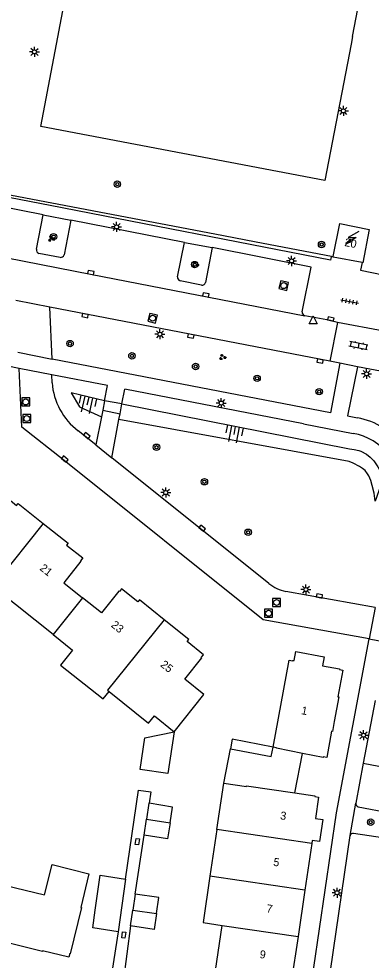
# Model space of a CAD drawing. Extents: x 131000 to 133013, y 393000 to 396501.
# Drawn here: x 132735 to 132779, y 394640.8 to 394758.4 of the extents above; entities that cross this region are included whole.
import ezdxf

# ---------------------------------------------------------------- set-up
doc = ezdxf.new("R2010")
doc.units = 0
for name, color, linetype in [('gg-afsc-hekwerk', 7, 'Continuous'), ('gg-anno-huisnummerreeks BGT', 7, 'Continuous'), ('gg-bbg-bijgebouw', 7, 'Continuous'), ('gg-bbg-gedigitaliseerde bijgebouw', 7, 'Continuous'), ('gg-bbg-hoofdgebouw', 7, 'Continuous'), ('gg-bbg-luifel en loopbrug', 7, 'Continuous'), ('gg-bbg-tussenscheiding', 7, 'Continuous'), ('gg-knt-BGT kruinlijn', 7, 'Continuous'), ('gg-knt-bovenkant onderkant talud', 7, 'Continuous'), ('gg-knt-trap', 7, 'Continuous'), ('gg-knt-verharding', 7, 'Continuous'), ('gg-knt-verharding nz', 7, 'Continuous'), ('gt-grn-weggrens', 7, 'Continuous'), ('gt-symb-boom', 7, 'Continuous'), ('gt-symb-groenvak', 7, 'Continuous'), ('gt-symb-klinker verharding', 7, 'Continuous'), ('gt-symb-kolk', 7, 'Continuous'), ('gt-symb-kolk center center', 7, 'Continuous'), ('gt-symb-lichtmast', 7, 'Continuous'), ('gt-symb-rioolschacht', 7, 'Continuous'), ('gt-symb-talud symbool', 7, 'Continuous'), ('gt-symb-tegel verharding', 7, 'Continuous'), ('gt-symb-trafo symbool', 7, 'Continuous'), ('gt-symb-waterafsluiter', 7, 'Continuous')]:
    doc.layers.add(name, color=color, linetype=linetype)

# ---------------------------------------------------------------- blocks, each defined once
blk = doc.blocks.new('gt0-BOOM')
at = {"layer": 'gt-symb-boom'}
for radius in [0.4, 0.2]:
    blk.add_circle((0, 0), radius, dxfattribs=at)
blk = doc.blocks.new('gt0-LMAST')
at = {"layer": 'gt-symb-lichtmast'}
for p, q in [((-0.18, 0.17), (-0.45, 0.44)), ((-0.01, 0.25), (-0.01, 0.62)), ((0.17, 0.17), (0.44, 0.44)), ((-0.26, 0), (-0.63, 0)), ((-0.18, -0.18), (-0.45, -0.45)), ((-0.01, -0.25), (-0.01, -0.63)), ((0.44, -0.45), (0.17, -0.18)), ((0.24, 0), (0.62, 0))]:
    blk.add_line(p, q, dxfattribs=at)
blk.add_circle((-0.01, 0), 0.25, dxfattribs=at)
blk = doc.blocks.new('gt0-KOLKCC')
at = {"layer": 'gt-symb-kolk center center'}
blk.add_lwpolyline([(-0.38, 0.2), (0.38, 0.2), (0.38, -0.2), (-0.38, -0.2)], close=True, dxfattribs=at)
blk = doc.blocks.new('gt0-GRVAK')
at = {"layer": 'gt-symb-groenvak'}
for p, q in [((-0.11, 0.19), (-0.23, 0.24)), ((-0.18, 0.15), (0.09, 0.15)), ((-0.09, 0.21), (-0.16, 0.32)), ((-0.05, 0.21), (-0.05, 0.39)), ((0, 0.21), (0.06, 0.32)), ((0.02, 0.19), (0.13, 0.24)), ((0.26, -0.05), (0.2, 0.06)), ((0.31, -0.05), (0.31, 0.13)), ((0.35, -0.05), (0.41, 0.06)), ((-0.24, -0.23), (-0.36, -0.18)), ((-0.32, -0.26), (-0.05, -0.26)), ((-0.23, -0.21), (-0.29, -0.09)), ((-0.18, -0.2), (-0.18, -0.02)), ((-0.14, -0.21), (-0.07, -0.09)), ((-0.12, -0.23), (0, -0.18)), ((0.24, -0.07), (0.12, -0.02)), ((0.17, -0.11), (0.44, -0.11)), ((0.37, -0.07), (0.49, -0.02))]:
    blk.add_line(p, q, dxfattribs=at)
blk = doc.blocks.new('gt0-TEG1')
at = {"layer": 'gt-symb-tegel verharding'}
for p, q in [((-1.12, 0), (1.12, 0)), ((-0.9, -0.25), (-0.9, 0.25)), ((-0.45, -0.25), (-0.45, 0.25)), ((0, -0.25), (0, 0.25)), ((0.45, -0.25), (0.45, 0.25)), ((0.9, -0.25), (0.9, 0.25))]:
    blk.add_line(p, q, dxfattribs=at)
blk = doc.blocks.new('gt0-HSP')
at = {"layer": 'gt-symb-trafo symbool'}
for points in [[(0.77, 0.75), (-0.53, 0), (0.47, 0), (-0.83, -0.75)], [(-0.22, -0.24), (-0.83, -0.75), (-0.08, -0.48)]]:
    blk.add_lwpolyline(points, dxfattribs=at)
blk = doc.blocks.new('gt0-RS')
at = {"layer": 'gt-symb-rioolschacht'}
blk.add_lwpolyline([(-0.5, -0.5), (0.5, -0.5), (0.5, 0.5), (-0.5, 0.5)], close=True, dxfattribs=at)
blk.add_circle((0, 0), 0.375, dxfattribs=at)
blk = doc.blocks.new('gt0-WAFSL')
at = {"layer": 'gt-symb-waterafsluiter'}
for p, q in [((-0.5, -0.33), (0, 0.67)), ((0, 0.67), (0.5, -0.33)), ((0.5, -0.33), (-0.5, -0.33))]:
    blk.add_line(p, q, dxfattribs=at)
blk = doc.blocks.new('gt0-KOLK')
at = {"layer": 'gt-symb-kolk'}
blk.add_lwpolyline([(0, 0), (0.37, 0), (0.37, 0.4), (-0.38, 0.4), (-0.38, 0), (0, 0)], dxfattribs=at)
blk = doc.blocks.new('gt0-TALUD_1')
at = {"layer": 'gt-symb-talud symbool'}
for p, q in [((-1, -1), (-1, 0)), ((-0.5, -2), (-0.5, 0)), ((0, -1), (0, 0)), ((0.5, -2), (0.5, 0)), ((1, -1), (1, 0))]:
    blk.add_line(p, q, dxfattribs=at)
blk = doc.blocks.new('gt0-KL1')
at = {"layer": 'gt-symb-klinker verharding'}
for p, q in [((-1.15, 0.3), (1.15, 0.3)), ((-1, -0.3), (-1, 0.3)), ((-0.5, 0.3), (-0.5, 0.45)), ((0, -0.3), (0, 0.3)), ((0.5, 0.3), (0.5, 0.45)), ((1, -0.3), (1, 0.3)), ((-1.15, -0.3), (1.15, -0.3)), ((-0.5, -0.45), (-0.5, -0.3)), ((0.5, -0.45), (0.5, -0.3))]:
    blk.add_line(p, q, dxfattribs=at)

msp = doc.modelspace()

# ---------------------------------------------------------------- linework, layer by layer
at = {"layer": 'gg-afsc-hekwerk'}
for p, q in [((132776.64, 394756.18), (132776.45, 394755.2)), ((132696.35, 394743.51), (132759.43, 394731.5)), ((132759.43, 394731.5), (132764.37, 394730.56)), ((132764.37, 394730.56), (132774.23, 394728.68)), ((132749.5, 394649.03), (132750.59, 394656.38)), ((132748.92, 394645.05), (132747.97, 394637.93))]:
    msp.add_line(p, q, dxfattribs=at)
for points in [[(132776.64, 394756.18), (132780.01, 394773.74), (132744.46, 394780.47), (132741.23, 394763.43)], [(132776.45, 394755.2), (132773.18, 394738.17), (132737.72, 394744.91), (132740.8, 394761.17)], [(132777.82, 394727.92), (132777.63, 394726.96), (132781.88, 394726.1)], [(132748.28, 394650.9), (132749.89, 394662.01), (132751.43, 394661.79), (132751.21, 394660.37)]]:
    msp.add_lwpolyline(points, dxfattribs=at)
at = {"layer": 'gg-bbg-bijgebouw'}
for p, q in [((132750.59, 394656.38), (132750.89, 394658.37)), ((132748.28, 394650.9), (132747.35, 394644.33)), ((132749.5, 394649.03), (132749.21, 394647.04)), ((132748.92, 394645.05), (132749.21, 394647.04))]:
    msp.add_line(p, q, dxfattribs=at)
for points in [[(132751.21, 394660.37), (132751.19, 394660.37), (132750.89, 394658.37)], [(132753.84, 394657.92), (132754.14, 394659.91), (132751.21, 394660.37)], [(132753.84, 394657.92), (132753.54, 394655.92), (132750.59, 394656.38)], [(132744.49, 394647.02), (132745.1, 394651.4), (132748.28, 394650.9)], [(132752.15, 394646.61), (132752.45, 394648.6), (132749.5, 394649.03)], [(132747.35, 394644.33), (132744.18, 394644.83), (132744.49, 394647.02)], [(132752.15, 394646.61), (132751.86, 394644.62), (132748.92, 394645.05)]]:
    msp.add_lwpolyline(points, dxfattribs=at)
at = {"layer": 'gg-bbg-gedigitaliseerde bijgebouw'}
for p, q in [((132760.54, 394662.9), (132761.37, 394667.19)), ((132769.42, 394661.66), (132770.38, 394666.61))]:
    msp.add_line(p, q, dxfattribs=at)
msp.add_lwpolyline([(132761.37, 394667.19), (132766.46, 394666.2), (132766.7, 394667.4)], dxfattribs=at)
at = {"layer": 'gg-bbg-hoofdgebouw'}
for p, q in [((132774.22, 394728.62), (132774.23, 394728.68)), ((132777.82, 394727.92), (132774.22, 394728.62)), ((132739.23, 394681.45), (132731.71, 394687.45)), ((132759.68, 394657.09), (132760.54, 394662.9)), ((132759.68, 394657.09), (132758.82, 394651.28)), ((132771.53, 394655.34), (132770.67, 394649.53)), ((132770.67, 394649.53), (132769.82, 394643.73))]:
    msp.add_line(p, q, dxfattribs=at)
for points in [[(132774.23, 394728.68), (132775.04, 394732.79), (132778.72, 394732.07), (132777.9, 394727.9), (132777.82, 394727.92)], [(132727.87, 394698.08), (132730.21, 394696.21), (132732.37, 394698.91), (132732.42, 394698.86), (132732.7, 394699.19), (132734.67, 394697.57), (132734.87, 394697.82), (132737.99, 394695.35)], [(132737.99, 394695.35), (132741.1, 394692.88), (132740.9, 394692.63), (132742.93, 394691.02), (132742.66, 394690.68), (132742.71, 394690.64), (132740.56, 394687.93), (132742.92, 394686.04)], [(132753.09, 394683.3), (132750.01, 394685.78), (132749.81, 394685.53), (132747.77, 394687.16), (132747.51, 394686.82), (132747.45, 394686.87), (132745.27, 394684.15), (132742.92, 394686.04)], [(132754.36, 394669.32), (132758.07, 394673.97), (132755.68, 394675.9), (132757.79, 394678.56), (132757.74, 394678.6), (132758.01, 394678.94), (132755.97, 394680.58), (132756.17, 394680.83), (132753.09, 394683.3)], [(132739.23, 394681.45), (132741.65, 394679.51), (132740.16, 394677.65), (132745.47, 394673.41), (132746.23, 394674.32)], [(132766.7, 394667.4), (132768.72, 394678.26), (132769.15, 394678.17), (132769.16, 394678.23), (132769.33, 394678.2), (132769.55, 394679.34), (132773.1, 394678.66), (132772.88, 394677.53), (132775.01, 394677.16), (132775, 394677.1), (132775.43, 394677), (132774.81, 394673.69), (132774.91, 394673.67), (132774.33, 394670.58), (132774.11, 394669.36), (132774.02, 394669.38), (132773.41, 394666.09), (132772.96, 394666.17), (132772.95, 394666.11), (132770.38, 394666.61)], [(132746.23, 394674.32), (132751.15, 394670.37), (132751.89, 394671.3), (132754.36, 394669.32)], [(132769.42, 394661.66), (132771.91, 394661.29), (132771.9, 394661.22), (132772.39, 394661.14), (132771.99, 394658.48), (132772.91, 394658.35), (132772.5, 394655.6), (132771.59, 394655.74), (132771.53, 394655.34)], [(132730.77, 394650.09), (132731.87, 394649.8), (132731.92, 394649.98), (132731.98, 394649.97), (132732.08, 394650.38), (132738.16, 394648.92), (132739.1, 394652.72), (132743.71, 394651.58), (132742.7, 394647.36), (132742.76, 394647.34), (132741.36, 394641.58), (132741.31, 394641.59), (132741.21, 394641.17), (132737.93, 394641.96), (132737.9, 394641.87), (132733.73, 394642.88), (132733.75, 394642.97), (132730.47, 394643.77), (132730.57, 394644.18), (132730.5, 394644.2), (132731.02, 394646.3), (132729.9, 394646.58), (132730.77, 394650.09)], [(132758.82, 394651.28), (132757.96, 394645.47), (132760.33, 394645.12)], [(132769.82, 394643.73), (132768.98, 394638.08), (132768.5, 394638.15), (132768.49, 394638.08), (132768.33, 394638.1), (132768.19, 394637.19), (132764.63, 394637.72), (132764.76, 394638.63), (132759.99, 394639.34), (132760, 394639.41), (132759.5, 394639.49), (132760.33, 394645.12)]]:
    msp.add_lwpolyline(points, dxfattribs=at)
at = {"layer": 'gg-bbg-luifel en loopbrug'}
for points in [[(132754.36, 394669.32), (132753.58, 394664.08), (132750.12, 394664.59), (132750.71, 394668.55), (132754.36, 394669.32)], [(132766.7, 394667.4), (132761.6, 394668.39), (132761.37, 394667.19)]]:
    msp.add_lwpolyline(points, dxfattribs=at)
at = {"layer": 'gg-bbg-tussenscheiding'}
for p, q in [((132737.99, 394695.35), (132731.71, 394687.45)), ((132742.92, 394686.04), (132739.23, 394681.45)), ((132750.89, 394658.37), (132753.84, 394657.92)), ((132771.53, 394655.34), (132759.68, 394657.09)), ((132770.67, 394649.53), (132758.82, 394651.28)), ((132749.21, 394647.04), (132752.15, 394646.61)), ((132760.33, 394645.12), (132769.82, 394643.73))]:
    msp.add_line(p, q, dxfattribs=at)
for points in [[(132753.09, 394683.3), (132746.02, 394674.49), (132746.23, 394674.32)], [(132770.38, 394666.61), (132767.12, 394667.25), (132767.13, 394667.32), (132766.7, 394667.4)], [(132760.54, 394662.9), (132763.39, 394662.46), (132763.4, 394662.54), (132769.42, 394661.66)]]:
    msp.add_lwpolyline(points, dxfattribs=at)
at = {"layer": 'gg-knt-BGT kruinlijn'}
msp.add_line((132745.67, 394710.66), (132741.47, 394711.65), dxfattribs=at)
msp.add_lwpolyline([(132747.82, 394710.26), (132776.23, 394704.65), (132776.84, 394704.59), (132777.43, 394704.47), (132777.68, 394704.38), (132778.37, 394703.99), (132778.84, 394703.62), (132779.27, 394703.15), (132779.8, 394702.42), (132779.97, 394702.12), (132780.1, 394701.8), (132780.18, 394701.47), (132780.22, 394701.1), (132780.22, 394700.85), (132780.13, 394700.27), (132779.98, 394699.66), (132779.62, 394698.58), (132779.44, 394698.1)], dxfattribs=at)
at = {"layer": 'gg-knt-bovenkant onderkant talud'}
for points in [[(132741.47, 394711.65), (132742.52, 394709.91), (132745.28, 394708.67)], [(132779.44, 394698.1), (132779.31, 394699.11), (132779.1, 394700.06), (132778.9, 394700.7), (132778.67, 394701.28), (132778.51, 394701.55), (132778.2, 394701.94), (132777.88, 394702.22), (132777.49, 394702.47), (132776.71, 394702.86), (132776.22, 394703.07), (132747.46, 394708.31)]]:
    msp.add_lwpolyline(points, dxfattribs=at)
at = {"layer": 'gg-knt-trap'}
for p, q in [((132745.67, 394710.66), (132745.44, 394709.47)), ((132747.82, 394710.26), (132745.67, 394710.66)), ((132747.59, 394709.02), (132747.82, 394710.26)), ((132745.44, 394709.47), (132747.59, 394709.02))]:
    msp.add_line(p, q, dxfattribs=at)
at = {"layer": 'gg-knt-verharding'}
for p, q in [((132738, 394733.91), (132723.74, 394736.64)), ((132737.15, 394729.6), (132738, 394733.91)), ((132738, 394733.91), (132741.44, 394733.22)), ((132741.44, 394733.22), (132740.61, 394728.89)), ((132755.65, 394730.45), (132741.44, 394733.22)), ((132754.78, 394726.15), (132755.65, 394730.45)), ((132755.65, 394730.45), (132759.11, 394729.8)), ((132740.1, 394728.58), (132737.46, 394729.08)), ((132759.11, 394729.8), (132758.26, 394725.45)), ((132757.76, 394725.11), (132755.1, 394725.66)), ((132773.8, 394715.6), (132738.84, 394722.36)), ((132739.11, 394715.88), (132738.84, 394722.36)), ((132774.76, 394720.46), (132773.8, 394715.6)), ((132780.54, 394719.34), (132774.76, 394720.46)), ((132734.82, 394716.75), (132739.11, 394715.88)), ((132734.99, 394714.69), (132733.58, 394714.97)), ((132775.05, 394715.36), (132773.8, 394715.6)), ((132777.23, 394714.92), (132775.05, 394715.36)), ((132785.63, 394713.3), (132777.23, 394714.92)), ((132739.07, 394713.9), (132734.99, 394714.69)), ((132746.04, 394712.55), (132739.07, 394713.9)), ((132739.11, 394712.92), (132739.07, 394713.9)), ((132745.67, 394710.66), (132746.04, 394712.55)), ((132747.82, 394710.26), (132748.18, 394712.13)), ((132770.51, 394707.79), (132748.18, 394712.13)), ((132745.44, 394709.47), (132745.28, 394708.67)), ((132747.46, 394708.31), (132747.59, 394709.02)), ((132745.28, 394708.67), (132744.57, 394705.14)), ((132746.56, 394703.55), (132747.46, 394708.31)), ((132770.51, 394707.79), (132776.69, 394706.56)), ((132744.57, 394705.14), (132742.37, 394706.91)), ((132744.57, 394705.14), (132746.56, 394703.55)), ((132766.17, 394687.84), (132746.56, 394703.55)), ((132779.46, 394684.82), (132768.3, 394686.83)), ((132779.45, 394673.23), (132777.96, 394665.37)), ((132777.96, 394665.37), (132777.02, 394660.41)), ((132776.34, 394656.33), (132777.02, 394660.41)), ((132777.32, 394659.95), (132781.27, 394659.2)), ((132773.86, 394639.45), (132776.34, 394656.33)), ((132780.68, 394656), (132776.75, 394656.61)), ((132747.35, 394644.33), (132746.42, 394638.21))]:
    msp.add_line(p, q, dxfattribs=at)
for points in [[(132774.22, 394728.62), (132773.97, 394728.66), (132773.87, 394728.21), (132738.86, 394735.05), (132686.55, 394745.19), (132668.58, 394748.73), (132667.48, 394743.04), (132647.92, 394746.88), (132648.43, 394749.47)], [(132770.34, 394721.77), (132771.47, 394727.34), (132759.11, 394729.8)], [(132774.76, 394720.46), (132773.87, 394720.68), (132770.67, 394721.29)], [(132775.05, 394715.36), (132773.86, 394709.17), (132739.11, 394715.88)], [(132777.23, 394714.92), (132776.02, 394708.77), (132777.24, 394708.52)], [(132778.69, 394680.91), (132765.46, 394683.28), (132740.6, 394703.19), (132735.33, 394707.38), (132734.99, 394714.69)], [(132771.09, 394635.03), (132774.62, 394659.17), (132778.69, 394680.91)], [(132778.69, 394680.91), (132780.85, 394680.5), (132780.8, 394680.29)]]:
    msp.add_lwpolyline(points, dxfattribs=at)
for centre, radius, start, end in [((132737.63, 394729.53), 0.483, 172.5616, 248.9049), ((132740.17, 394729.04), 0.464, 261.8718, 341.3812), ((132755.21, 394726.08), 0.441, 171.7092, 255.2382), ((132757.84, 394725.54), 0.436, 259.9441, 347.2775), ((132770.76, 394721.71), 0.423, 171.4217, 257.7178), ((132747.29, 394713.48), 8.2, 183.9381, 233.1812), ((132775.83, 394700.17), 8.47, 33.6093, 80.4087), ((132775.76, 394700.1), 6.53, 34.2917, 81.7876), ((132769.53, 394692.17), 5.48, 232.2095, 257.0102), ((132777.44, 394660.35), 0.419, 171.6999, 253.6579), ((132776.7, 394656.24), 0.375, 82.2731, 166.4975)]:
    msp.add_arc(centre, radius, start, end, dxfattribs=at)
at = {"layer": 'gg-knt-verharding nz'}
for p, q in [((132738.84, 394722.36), (132734.58, 394723.21)), ((132777.96, 394665.37), (132784, 394664.23))]:
    msp.add_line(p, q, dxfattribs=at)
msp.add_lwpolyline([(132694.62, 394736.07), (132696.12, 394735.76), (132729.19, 394729.36), (132743.91, 394726.48), (132770.67, 394721.29)], dxfattribs=at)
at = {"layer": 'gt-grn-weggrens'}
msp.add_line((132779.46, 394684.82), (132778.69, 394680.91), dxfattribs=at)

# ---------------------------------------------------------------- block references
at = {"layer": 'gt-symb-boom'}
for p in [(132747.25, 394737.72), (132739.29, 394731.16), (132772.76, 394730.19), (132756.91, 394727.68), (132741.35, 394717.81), (132749.08, 394716.28), (132757.03, 394714.94), (132764.71, 394713.46), (132772.46, 394711.8), (132752.15, 394704.86), (132758.13, 394700.54), (132763.59, 394694.24), (132778.9, 394658.02)]:
    msp.add_blockref('gt0-BOOM', p, dxfattribs=at)
at = {"layer": 'gt-symb-groenvak'}
for p in [(132739, 394730.9), (132756.98, 394727.69), (132760.38, 394716.11)]:
    msp.add_blockref('gt0-GRVAK', p, dxfattribs=at)
at = {"layer": 'gt-symb-klinker verharding', "rotation": 168.92612885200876}
msp.add_blockref('gt0-KL1', (132777.37, 394717.55), dxfattribs=at)
at = {"layer": 'gt-symb-kolk'}
for p, rotation in [((132743.91, 394726.48), -11.059872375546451), ((132758.27, 394723.69), -10.993419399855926), ((132743.26, 394721.5), 169.07149563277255), ((132773.87, 394720.68), -13.836607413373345), ((132756.46, 394718.95), 169.03826963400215), ((132772.6, 394715.82), 169.3833192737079), ((132743.34, 394706.15), -39.27861894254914), ((132740.57, 394703.22), -38.69383336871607), ((132757.74, 394694.59), -38.72786295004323), ((132772.46, 394686.08), -10.24638361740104)]:
    msp.add_blockref('gt0-KOLK', p, dxfattribs=dict(at, rotation=rotation))
at = {"layer": 'gt-symb-kolk center center'}
for p, rotation in [((132749.75, 394655.58), -98.30929018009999), ((132748.05, 394643.92), -97.70556168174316)]:
    msp.add_blockref('gt0-KOLKCC', p, dxfattribs=dict(at, rotation=rotation))
at = {"layer": 'gt-symb-lichtmast'}
for p in [(132736.91, 394754.25), (132775.49, 394746.88), (132747.17, 394732.38), (132769.02, 394728.13), (132752.58, 394718.98), (132778.39, 394714.02), (132760.24, 394710.38), (132753.31, 394699.19), (132770.81, 394687.08), (132778.01, 394668.88), (132774.7, 394649.2)]:
    msp.add_blockref('gt0-LMAST', p, dxfattribs=at)
at = {"layer": 'gt-symb-rioolschacht'}
for p, rotation in [((132768.04, 394725.05), -13.49604715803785), ((132751.66, 394720.98), -13.754386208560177)]:
    msp.add_blockref('gt0-RS', p, dxfattribs=dict(at, rotation=rotation))
for p in [(132735.82, 394710.51), (132735.95, 394708.44), (132767.14, 394685.46), (132766.14, 394684.11)]:
    msp.add_blockref('gt0-RS', p, dxfattribs=at)
at = {"layer": 'gt-symb-talud symbool'}
for p, xscale, yscale, rotation in [((132743.72, 394711.13), 0.9997329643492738, 0.9997329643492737, -12.771242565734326), ((132762.03, 394707.45), 1.000211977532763, 1.0002119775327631, -10.95043426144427)]:
    msp.add_blockref('gt0-TALUD_1', p, dxfattribs=dict(at, xscale=xscale, yscale=yscale, rotation=rotation))
at = {"layer": 'gt-symb-tegel verharding', "rotation": -9.961516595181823}
msp.add_blockref('gt0-TEG1', (132776.27, 394723.06), dxfattribs=at)
at = {"layer": 'gt-symb-trafo symbool'}
msp.add_blockref('gt0-HSP', (132776.63, 394731.05), dxfattribs=at)
at = {"layer": 'gt-symb-waterafsluiter'}
msp.add_blockref('gt0-WAFSL', (132771.72, 394720.59), dxfattribs=at)

# ---------------------------------------------------------------- texts
at = {"layer": 'gg-anno-huisnummerreeks BGT'}
for s, rotation, p in [('20', 348.9, (132775.57, 394730.01)), ('21', 321.3, (132737.48, 394689.6)), ('23', 321.3, (132746.39, 394682.5)), ('25', 321.3, (132752.55, 394677.55)), ('1', 349.4, (132770.17, 394671.52)), ('3', 351.6, (132767.54, 394658.38)), ('5', 351.6, (132766.69, 394652.58)), ('7', 351.6, (132765.83, 394646.77)), ('9', 351.6, (132764.98, 394641.05))]:
    msp.add_text(s, height=1, rotation=rotation, dxfattribs=at).set_placement(p)

doc.saveas('drawing.dxf')
